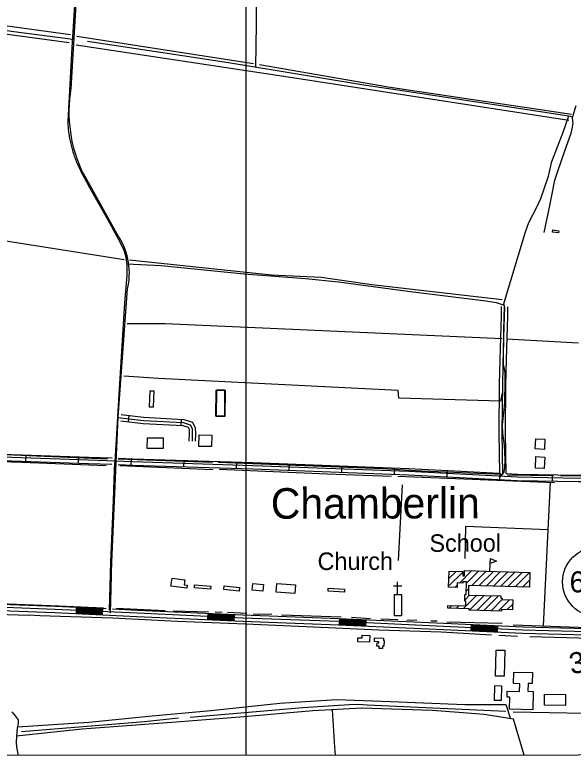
# Model space of a CAD drawing. Extents: x 3279314 to 3317160, y 734079 to 759431.
# Drawn here: x 3290230 to 3292879, y 739456 to 742973 of the extents above; entities that cross this region are included whole.
import ezdxf

# ---------------------------------------------------------------- set-up
doc = ezdxf.new("R2010")
doc.units = 0
for name, color, linetype in [('V-BLDG-OTLN', 7, 'Continuous'), ('V-DTCH-CNTR', 7, 'Continuous'), ('V-GRID-FRAM', 7, 'Continuous'), ('V-GRID-MAJR', 7, 'Continuous'), ('V-ROAD-CNTR', 7, 'Continuous'), ('V-ROAD-IDEN', 7, 'Continuous'), ('V-SITE-OTLN', 7, 'Continuous'), ('V-SITE-OTLN-IDEN', 7, 'Continuous'), ('V-SURV-IDEN', 7, 'Continuous'), ('V-TOPO-GNAM-IDEN', 7, 'Continuous'), ('V-TOPO-SHOR', 7, 'Continuous')]:
    doc.layers.add(name, color=color, linetype=linetype)

msp = doc.modelspace()

# ---------------------------------------------------------------- linework, layer by layer
at = {"layer": 'V-BLDG-OTLN'}
for p, q in [((3292484.5, 740333.6), (3292486.3, 740393.5)), ((3292288.5, 740262), (3292355.9, 740329.3)), ((3292289.6, 740298.3), (3292323.6, 740332.3)), ((3292339.2, 740277.3), (3292397.4, 740335.5)), ((3292373.3, 740276), (3292431.8, 740334.5)), ((3292397.4, 740264.7), (3292466.2, 740333.6)), ((3292431.8, 740263.8), (3292500.6, 740332.6)), ((3292466.2, 740262.8), (3292535.1, 740331.7)), ((3292500.6, 740261.9), (3292569.5, 740330.7)), ((3292535, 740260.9), (3292603.9, 740329.8)), ((3292569.4, 740260), (3292638.3, 740328.8)), ((3292603.8, 740259.1), (3292672.7, 740327.9)), ((3292638.3, 740258.1), (3292673.2, 740293.1)), ((3292318.3, 740256.3), (3292328.7, 740266.7)), ((3292359.1, 740155.7), (3292422.3, 740218.9)), ((3292364.8, 740196.7), (3292387.9, 740219.9)), ((3292372.3, 740239.7), (3292383, 740250.4)), ((3292387.1, 740148.4), (3292456.7, 740218)), ((3292421.5, 740147.4), (3292491.1, 740217)), ((3292455.9, 740146.5), (3292525.5, 740216.1)), ((3292490.3, 740145.5), (3292543.2, 740198.4)), ((3292524.7, 740144.6), (3292577.6, 740197.4)), ((3292290.3, 740157.6), (3292302.9, 740170.2)), ((3292324.7, 740156.7), (3292337.3, 740169.3)), ((3292566.9, 740151.4), (3292592.9, 740177.4))]:
    msp.add_line(p, q, dxfattribs=at)
for points in [[(3292782.4, 741952.5), (3292811.4, 741948.6), (3292810, 741938.1), (3292781, 741942)], [(3290868.9, 741112.1), (3290872.5, 741189.5), (3290889.9, 741188.7), (3290886.3, 741111.3)], [(3291205.7, 741192.5), (3291186.2, 741192.7), (3291185.4, 741068.7), (3291184.5, 741068.7), (3291185.9, 741192.8)], [(3291205.7, 741192.5), (3291226.5, 741192.3), (3291225.7, 741068.3), (3291185.4, 741068.7), (3291186.2, 741192.7)], [(3291226.5, 741192.3), (3291205.7, 741192.5), (3291226.5, 741192.4)], [(3291225.7, 741068.3), (3291226.5, 741192.3), (3291228.1, 741192.3), (3291226.7, 741068.3)], [(3291225.7, 741068.3), (3291225.7, 741067.3), (3291185.4, 741067.6), (3291185.4, 741068.7)], [(3290934.5, 740965.5), (3290934, 740915), (3290858.5, 740915.8), (3290859, 740966.3)], [(3291165, 740979.1), (3291163.8, 740924.1), (3291103.1, 740925.4), (3291104.3, 740980.5)], [(3292699.8, 740913.2), (3292702.4, 740961.6), (3292745.5, 740959.3), (3292742.9, 740910.9)], [(3292700.4, 740822.3), (3292702.9, 740876.7), (3292745.1, 740874.7), (3292742.5, 740820.3)], [(3292486.3, 740393.5), (3292516, 740381.1), (3292485.6, 740370.4)], [(3292674.2, 740327.8), (3292672.2, 740257.2), (3292383.4, 740265.1), (3292382.2, 740220), (3292536, 740215.8), (3292535.7, 740204.8), (3292541.8, 740204.7), (3292541.6, 740198.4), (3292593.4, 740197), (3292592.1, 740150.7), (3292539.4, 740152.2), (3292539.2, 740144.2), (3292385.4, 740148.4), (3292385.6, 740155), (3292284.3, 740157.8), (3292284.7, 740170.7), (3292370, 740168.4), (3292370.6, 740190.7), (3292364.6, 740190.9), (3292365.5, 740222.4), (3292371.9, 740222.2), (3292373.5, 740282.4), (3292355.5, 740282.9), (3292355.3, 740276.8), (3292329, 740277.6), (3292328.4, 740256), (3292288.4, 740257.1), (3292290.5, 740333.3), (3292355.9, 740331.5), (3292355.4, 740312), (3292363.5, 740311.7), (3292364.2, 740336.4)], [(3291045.4, 740252.4), (3290970.6, 740262.7), (3290975.8, 740300.8), (3291036.4, 740292.4), (3291033.1, 740268.8), (3291047.4, 740266.9)], [(3291158, 740247.7), (3291081.9, 740254.1), (3291083.1, 740269.3), (3291159.3, 740262.9)], [(3291294, 740239), (3291221.2, 740246), (3291222.8, 740263.5), (3291295.7, 740256.5)], [(3291407.3, 740238.3), (3291356.6, 740243.2), (3291359.7, 740275.7), (3291410.5, 740270.8)], [(3291469.8, 740234), (3291473.1, 740275.2), (3291561.6, 740268.1), (3291558.3, 740226.9)], [(3291716.6, 740238.7), (3291717.3, 740252.6), (3291794.3, 740248.4), (3291793.5, 740234.5)], [(3292031.5, 740122), (3292031.9, 740222.5), (3292065.5, 740222.4), (3292065.2, 740121.8)], [(3291857.2, 739998.2), (3291857.8, 740017.5), (3291878.5, 740017), (3291878.8, 740029.9), (3291914.3, 740028.9), (3291913.4, 739996.6)], [(3291937.3, 740017.6), (3291979.5, 740016.3), (3291979.1, 740004.8), (3291982.3, 740004.7), (3291981.5, 739978.1), (3291974.8, 739978.3), (3291974.4, 739966.6), (3291958.1, 739967.1), (3291958.4, 739977.8), (3291948.3, 739978.1), (3291948.8, 739993.7), (3291957, 739993.4), (3291957.2, 739998.6), (3291936.7, 739999.2)], [(3292511.5, 739835.8), (3292513.6, 739958.7), (3292554.3, 739958), (3292552.2, 739835.1)], [(3292689.3, 739762.9), (3292687.3, 739676.1), (3292577.9, 739678.7), (3292579.2, 739735.1), (3292565.6, 739735.4), (3292566.2, 739764.4), (3292625.3, 739763.1), (3292626.1, 739799.2), (3292596.8, 739799.9), (3292598.1, 739854.5), (3292686.3, 739852.5), (3292685.1, 739800.1), (3292665.2, 739800.6), (3292664.3, 739763.5)], [(3292505.3, 739720.7), (3292507.3, 739791.2), (3292539, 739790.3), (3292537, 739719.8)], [(3292843.3, 739748.6), (3292842.3, 739695.8), (3292743, 739697.7), (3292744, 739750.4)]]:
    msp.add_lwpolyline(points, close=True, dxfattribs=at)
at = {"layer": 'V-DTCH-CNTR'}
for points in [[(3291373.6, 742725.3), (3291376.2, 742927.4), (3291378.9, 743316.5), (3291377.2, 743759.6)], [(3287724.9, 743260), (3287834.8, 743238.1), (3288080.2, 743203.7), (3288551.6, 743138.8), (3288707.5, 743114.1), (3289000.2, 743070.8), (3289411.5, 743009.6), (3289502.3, 742998.1), (3289551.1, 742992.6), (3289872.3, 742944.9), (3290225.8, 742893.6), (3290504.4, 742856.5)], [(3290574.6, 742847.4), (3290953.2, 742790.4), (3291243.6, 742746.4), (3291493.3, 742705.9), (3291885.5, 742640.8), (3292078.9, 742612.6)], [(3292078.9, 742612.6), (3292858.3, 742493.5), (3292877.5, 742488.2)], [(3292742, 741940.4), (3292766.1, 742051.5), (3292779.2, 742123.1), (3292792.7, 742187.6), (3292805.8, 742231.5), (3292839.9, 742327), (3292869.1, 742410.7), (3292876.9, 742439.8), (3292878.7, 742458.8), (3292877.4, 742467.5), (3292876.7, 742485.5), (3292893.6, 742542.7)], [(3292549.2, 741596.5), (3292653.2, 741943.1), (3292669.4, 741988), (3292708.3, 742063.3), (3292725.9, 742100.5), (3292761.7, 742207.7), (3292777.9, 742277.2), (3292832.3, 742415.9), (3292858.3, 742493.5)], [(3290760.6, 741791.8), (3290923.7, 741782.7), (3291318.4, 741743.2), (3291608.7, 741721.5), (3291765.1, 741705.9), (3292094.5, 741660.9), (3292465, 741615.7), (3292513.7, 741607.7), (3292552, 741595.7), (3292549.2, 741473.5), (3292547.9, 741314.8), (3292555.4, 741276.2), (3292555.2, 741236.6), (3292553.4, 741132.9), (3292549.4, 741085.7), (3292542.7, 741027.3), (3292543.6, 740986.7), (3292551.3, 740931.1), (3292555.7, 740863.7), (3292553, 740825.8), (3292550.5, 740803.2), (3292531.6, 740780.3)], [(3290242.3, 739595.4), (3290581.8, 739617), (3290881.5, 739647.3), (3291159.9, 739672), (3291487.7, 739707.7), (3291756.1, 739724.8), (3292012.7, 739715.2), (3292365.7, 739701.2), (3292560.5, 739701.1), (3292581.2, 739633.4)], [(3290215.2, 739666.1), (3290232.1, 739648), (3290245, 739628.9), (3290245.5, 739610.1), (3290240.9, 739588.6), (3290239.2, 739571.3), (3290238.4, 739548.9), (3290236.2, 739522.2), (3290237.4, 739499.4), (3290245.4, 739459.3)], [(3292646.6, 739460.6), (3292595.9, 739630.9), (3292457.8, 739654.2), (3292337.2, 739663.3), (3292209.5, 739672.2), (3291876, 739684.3), (3291644.6, 739670.6), (3291318.9, 739643.1), (3290995.4, 739617.4), (3290549.8, 739583.6), (3290238.4, 739550.3)], [(3291751.9, 739460.1), (3291749, 739497.9), (3291737.6, 739676.1)]]:
    msp.add_lwpolyline(points, dxfattribs=at)
at = {"layer": 'V-GRID-FRAM'}
msp.add_lwpolyline([(3283455.7, 757641.4), (3314923.7, 757657.4), (3314940.9, 739471.9), (3283457, 739455.9), (3283455.7, 757641.4)], dxfattribs=at)
at = {"layer": 'V-GRID-MAJR'}
msp.add_spline([(3291328, 739459.9), (3291326.2, 745519.1), (3291324.4, 751580.9), (3291322.7, 757642.8), (3291322.7, 757645.4)], degree=3, dxfattribs=at)
at = {"layer": 'V-ROAD-CNTR'}
for p, q in [((3290770.4, 741071.8), (3290767, 741042)), ((3291018.7, 741054.3), (3291017.2, 741024.4)), ((3290282.3, 740885), (3290281.3, 740855)), ((3290532.2, 740876.4), (3290531.1, 740846.5)), ((3290782, 740867.3), (3290780.9, 740837.3)), ((3291031.8, 740859.2), (3291030.9, 740829.2)), ((3291281.7, 740851.1), (3291280.7, 740821.1)), ((3291531.6, 740842.1), (3291530.5, 740812.1)), ((3291781.4, 740832.6), (3291780.3, 740802.7)), ((3292031.3, 740823.2), (3292030.1, 740793.2)), ((3292281.2, 740811.2), (3292279.6, 740781.2)), ((3292530.8, 740798.3), (3292529.3, 740768.3)), ((3292780.2, 740790.7), (3292779.6, 740760.7)), ((3290521.7, 740162.4), (3290520.3, 740132.4)), ((3290646.6, 740156.5), (3290645.1, 740126.5)), ((3291146, 740133.6), (3291144.6, 740103.7)), ((3291270.9, 740128), (3291269.5, 740098)), ((3291770.5, 740109.2), (3291769.1, 740079.2)), ((3291895.4, 740103.4), (3291894, 740073.5)), ((3292394.9, 740080.4), (3292393.5, 740050.4)), ((3292519.7, 740074.6), (3292518.3, 740044.7))]:
    msp.add_line(p, q, dxfattribs=at)
for points in [[(3290552.2, 743728.3), (3290532.8, 743319.8), (3290500, 742817.7), (3290480.8, 742467.8)], [(3290552.2, 743728.3), (3290532.8, 743319.8), (3290500, 742817.7), (3290480.8, 742467.8)], [(3290497.2, 742622.2), (3290560.6, 743693.2)], [(3290480.8, 742467.8), (3290481.1, 742461.1), (3290481.5, 742454.3), (3290482, 742447.6), (3290482.5, 742440.9), (3290483.1, 742434.1), (3290483.8, 742427.4), (3290484.6, 742420.7), (3290485.4, 742414), (3290486.4, 742407.4), (3290487.4, 742400.7), (3290488.5, 742394), (3290489.6, 742387.4), (3290490.9, 742380.8), (3290492.2, 742374.1), (3290493.6, 742367.6), (3290495.1, 742361), (3290496.7, 742354.4), (3290498.3, 742347.9), (3290500, 742341.3), (3290501.8, 742334.8), (3290503.7, 742328.4), (3290505.6, 742321.9), (3290507.7, 742315.5), (3290509.8, 742309), (3290511.9, 742302.7), (3290514.2, 742296.3), (3290516.5, 742290), (3290518.9, 742283.7), (3290521.4, 742277.4), (3290524, 742271.1), (3290526.6, 742264.9), (3290529.3, 742258.8), (3290532, 742252.6), (3290534.9, 742246.5), (3290537.8, 742240.4), (3290540.8, 742234.4), (3290543.1, 742229.8)], [(3290480.8, 742467.8), (3290481.1, 742461.1), (3290481.5, 742454.3), (3290482, 742447.6), (3290482.5, 742440.9), (3290483.1, 742434.1), (3290483.8, 742427.4), (3290484.6, 742420.7), (3290485.4, 742414), (3290486.4, 742407.4), (3290487.4, 742400.7), (3290488.5, 742394), (3290489.6, 742387.4), (3290490.9, 742380.8), (3290492.2, 742374.1), (3290493.6, 742367.6), (3290495.1, 742361), (3290496.7, 742354.4), (3290498.3, 742347.9), (3290500, 742341.3), (3290501.8, 742334.8), (3290503.7, 742328.4), (3290505.6, 742321.9), (3290507.7, 742315.5), (3290509.8, 742309), (3290511.9, 742302.7), (3290514.2, 742296.3), (3290516.5, 742290), (3290518.9, 742283.7), (3290521.4, 742277.4), (3290524, 742271.1), (3290526.6, 742264.9), (3290529.3, 742258.8), (3290532, 742252.6), (3290534.9, 742246.5), (3290537.8, 742240.4), (3290540.8, 742234.4), (3290543.1, 742229.8)], [(3290543.1, 742229.8), (3290578.9, 742163.7)], [(3290543.1, 742229.8), (3290578.9, 742163.7)], [(3290723.9, 741917.7), (3290556.2, 742219.8)], [(3290678.6, 740148.4), (3290685.2, 740377.7), (3290706.4, 740852.4), (3290725.6, 741171.7), (3290752.4, 741607.1), (3290762.5, 741735.5), (3290762.8, 741788.2), (3290758, 741821.5), (3290748.2, 741856.5), (3290721, 741912), (3290671.8, 742002.3), (3290578.9, 742163.7)], [(3290678.6, 740148.4), (3290685.2, 740377.7), (3290706.4, 740852.4), (3290725.6, 741171.7), (3290752.4, 741607.1), (3290762.5, 741735.5), (3290762.8, 741788.2), (3290758, 741821.5), (3290748.2, 741856.5), (3290721, 741912), (3290671.8, 742002.3), (3290578.9, 742163.7)], [(3290681.2, 740158.9), (3290720.8, 741064.2), (3290765.3, 741672.2)], [(3292531.2, 740798.2), (3292528, 740991.2), (3292530, 741220), (3292534.1, 741391.7), (3292539, 741541.7), (3292539.9, 741588.3)], [(3292546.3, 740792.4), (3292543, 740991.2), (3292545, 741219.8), (3292549.1, 741391.3), (3292554, 741541.4), (3292554.9, 741588)], [(3292546.3, 740792.4), (3292543, 740991.2), (3292545, 741219.8), (3292549.1, 741391.3), (3292554, 741541.4), (3292554.9, 741588)], [(3292561.2, 740796.7), (3292558, 740991.3), (3292560, 741219.5), (3292564.1, 741390.9), (3292569, 741541), (3292569.9, 741587.7)], [(3290719, 741062.6), (3290839.9, 741048.6), (3291029.5, 741038.8), (3291062.4, 741028.1), (3291071.4, 741010.2), (3291072, 740985.2), (3291070.9, 740950.4)], [(3290734.8, 741075.9), (3290841.2, 741063.6), (3291032.2, 741053.6), (3291072.9, 741040.5), (3291086.3, 741014), (3291087.1, 740985.1), (3291085.9, 740949.9)], [(3290733, 741045.9), (3290838.7, 741033.7), (3291026.7, 741023.9), (3291051.8, 741015.8), (3291056.5, 741006.5), (3291057, 740985.2), (3291055.9, 740950.9)], [(3293506.8, 740856.1), (3293414.9, 740847.3), (3293204.3, 740811.1), (3293090.2, 740793), (3293033, 740778.8), (3292990.6, 740774.1), (3292903.4, 740773.4), (3292614.6, 740778.9), (3292099.2, 740805.6), (3291359.1, 740833.6), (3290789.8, 740852), (3290580, 740859.8), (3289986.3, 740880), (3289679.4, 740888.9), (3288929.3, 740920.3), (3288721.2, 740928.3), (3287983.3, 740953.4)], [(3288873.2, 740937.5), (3288929.9, 740935.3), (3289679.9, 740903.9), (3289986.8, 740895), (3290580.6, 740874.8), (3290692.4, 740870.6)], [(3288869.9, 740907.6), (3288928.7, 740905.3), (3289678.8, 740874), (3289985.9, 740865.1), (3290579.5, 740844.8), (3290690.8, 740840.7)], [(3290684, 740133.9), (3290686.8, 740248.1), (3290689.8, 740386.3), (3290694.7, 740566.9), (3290701.3, 740767.1), (3290705.1, 740850.2)], [(3290722.4, 740869.5), (3290790.3, 740867), (3291359.7, 740848.6), (3292099.8, 740820.6), (3292531.2, 740798.2)], [(3292561.2, 740796.7), (3292615.1, 740793.9), (3292903.5, 740788.4), (3292989.7, 740789.1), (3293030.4, 740793.6), (3293087.3, 740807.7), (3293201.8, 740825.9), (3293412.9, 740862.2), (3293505.3, 740871.1)], [(3290720.8, 740839.6), (3290789.3, 740837), (3291358.6, 740818.6), (3292098.5, 740790.6), (3292614, 740763.9), (3292903.3, 740758.4), (3292991.5, 740759.1), (3293035.7, 740764), (3293093.2, 740778.3), (3293206.7, 740796.3), (3293416.9, 740832.4), (3293508.2, 740841.2)], [(3287347.8, 740255.3), (3288162.7, 740224.3), (3288604.4, 740207.6), (3288907.5, 740194), (3289439.2, 740171.9), (3289906.2, 740156.5), (3290420.5, 740137.1), (3290809.3, 740118.8), (3291311.2, 740096.2), (3291766.3, 740079.4), (3292263.6, 740056.4), (3292640.4, 740039.1), (3292883, 740032.8), (3293021.6, 740029.1), (3293109.1, 740033.6), (3293146, 740029.1), (3293269.8, 740053.2), (3293385.7, 740069.8), (3293530.9, 740095.6), (3293624.6, 740108.8)], [(3293622.5, 740123.6), (3293528.6, 740110.5), (3293383.4, 740084.6), (3293267.3, 740068), (3293145.5, 740044.3), (3293109.6, 740048.6), (3293021.5, 740044.1), (3292883.4, 740047.8), (3292640.9, 740054.1), (3292264.3, 740071.3), (3291767, 740094.4), (3291311.8, 740111.1), (3290809.9, 740133.8), (3290421.1, 740152.1), (3289906.7, 740171.5), (3289439.7, 740186.9), (3288908.1, 740209), (3288605, 740222.6), (3288163.3, 740239.3), (3287348.4, 740270.2)], [(3288796.6, 740229), (3288908.8, 740224), (3289440.3, 740201.9), (3289907.2, 740186.5), (3290421.7, 740167.1), (3290663.8, 740155.7)], [(3290521, 740147.4), (3290645.8, 740141.5)], [(3290521.1, 740150.4), (3290646, 740144.5)], [(3290521.3, 740153.4), (3290646.1, 740147.5)], [(3290521.4, 740156.4), (3290646.3, 740150.5)], [(3290521.5, 740159.4), (3290646.4, 740153.5)], [(3290693.8, 740154.3), (3290810.6, 740148.8), (3291312.4, 740126.1), (3291767.6, 740109.3), (3292265, 740086.3), (3292641.5, 740069), (3292883.8, 740062.8), (3293021.3, 740059.1), (3293110.1, 740063.6), (3293144.9, 740059.4), (3293264.8, 740082.8), (3293381, 740099.4), (3293526.2, 740125.3), (3293620.4, 740138.5)], [(3290520.4, 740135.4), (3290645.3, 740129.5)], [(3290520.6, 740138.4), (3290645.4, 740132.5)], [(3290520.7, 740141.4), (3290645.6, 740135.5)], [(3290520.8, 740144.4), (3290645.7, 740138.5)], [(3291145, 740112.7), (3291269.9, 740107)], [(3291145.2, 740115.7), (3291270.1, 740110)], [(3291145.3, 740118.7), (3291270.2, 740113)], [(3291145.5, 740121.7), (3291270.3, 740116)], [(3291145.6, 740124.7), (3291270.5, 740119)], [(3291145.7, 740127.6), (3291270.6, 740122)], [(3291145.9, 740130.6), (3291270.7, 740125)], [(3291144.8, 740106.7), (3291269.7, 740101)], [(3291144.9, 740109.7), (3291269.8, 740104)], [(3291769.3, 740082.2), (3291894.1, 740076.5)], [(3291769.4, 740085.2), (3291894.3, 740079.5)], [(3291769.6, 740088.2), (3291894.4, 740082.5)], [(3291769.7, 740091.2), (3291894.6, 740085.5)], [(3291769.8, 740094.2), (3291894.7, 740088.4)], [(3291770, 740097.2), (3291894.8, 740091.4)], [(3291770.1, 740100.2), (3291895, 740094.4)], [(3291770.3, 740103.2), (3291895.1, 740097.4)], [(3291770.4, 740106.2), (3291895.3, 740100.4)], [(3292394.7, 740077.4), (3292519.6, 740071.6)], [(3292393.6, 740053.4), (3292518.5, 740047.7)], [(3292393.8, 740056.4), (3292518.6, 740050.7)], [(3292393.9, 740059.4), (3292518.8, 740053.7)], [(3292394, 740062.4), (3292518.9, 740056.7)], [(3292394.2, 740065.4), (3292519, 740059.7)], [(3292394.3, 740068.4), (3292519.2, 740062.7)], [(3292394.4, 740071.4), (3292519.3, 740065.6)], [(3292394.6, 740074.4), (3292519.4, 740068.6)]]:
    msp.add_lwpolyline(points, dxfattribs=at)
for centre, radius, start, end in [((3291150.5, 742511.1), 663.8, 170.2187, 206.1152), ((3290449, 741746.7), 324.5, 346.4366, 31.8063)]:
    msp.add_arc(centre, radius, start, end, dxfattribs=at)
at = {"layer": 'V-ROAD-IDEN'}
msp.add_circle((3292993.9, 740282.8), 165, dxfattribs=at)
msp.add_circle((3292993.9, 740282.8), 165, dxfattribs=at)
at = {"layer": 'V-SITE-OTLN'}
for p, q in [((3292066.2, 740263), (3292026.2, 740262.9)), ((3292046.4, 740222.9), (3292046.1, 740282.9))]:
    msp.add_line(p, q, dxfattribs=at)
at = {"layer": 'V-TOPO-SHOR'}
for p, q in [((3290488.4, 742839.2), (3289521.8, 742971.8)), ((3289724.9, 742986.5), (3290493.9, 742878.6)), ((3291362.5, 742740.6), (3290524.5, 742870.2)), ((3290520.6, 742830.3), (3291506.3, 742681.1)), ((3291506.3, 742681.1), (3292859, 742472.9)), ((3289771.4, 741966.8), (3290749.2, 741811.8)), ((3292562.3, 741435), (3292905.4, 741415.9)), ((3290668.9, 740864.1), (3289990.7, 740894.5)), ((3291167.5, 740849.4), (3290720.7, 740864.3)), ((3290728.7, 740834.7), (3291169.8, 740815.2)), ((3292046.7, 740783.4), (3292790.2, 740754.7)), ((3292539.8, 740792.8), (3292160.9, 740807.8)), ((3292787.2, 740785.4), (3292567.8, 740788.8)), ((3292770.2, 740755.5), (3292736.3, 740074.4)), ((3292050.2, 740384.7), (3292069.3, 740743.8)), ((3290711.5, 740158.5), (3290943.3, 740146.6)), ((3290080.1, 740131), (3290294.5, 740124.6)), ((3290980.5, 740145.8), (3291149.5, 740139.8)), ((3291181.2, 740140.1), (3291213.5, 740138.8)), ((3291239.2, 740139.7), (3291331.6, 740134.8)), ((3291360.6, 740131.8), (3291449.7, 740129.1)), ((3291495.1, 740127.1), (3291778.9, 740117)), ((3291828.1, 740114.5), (3291917.3, 740109)), ((3291966.5, 740107.6), (3292048, 740103.8)), ((3292090.6, 740100.8), (3292138.2, 740103.2)), ((3292203.8, 740097.8), (3292234.4, 740097.1)), ((3292280.4, 740093), (3292542.3, 740086.3)), ((3292615.4, 740024.1), (3292526.6, 740028.2)), ((3292979.2, 740013.2), (3292674.1, 740021.2))]:
    msp.add_line(p, q, dxfattribs=at)
for points in [[(3291390.4, 742736.7), (3292001, 742630.4), (3292870.9, 742500.8)], [(3290774.3, 741809.8), (3291448.6, 741739.6), (3291684, 741728.1), (3291923.4, 741692.8), (3292541.9, 741622.5)], [(3292542.3, 741435), (3290942.6, 741507), (3290763.1, 741506.6)], [(3292542.9, 741179.7), (3292535, 741139.8), (3292052.3, 741154.6), (3292048.3, 741190.5), (3291194.5, 741232.4), (3290911.3, 741247.6), (3290747.7, 741259.2)], [(3289957.7, 740859.9), (3290262.9, 740850.7), (3290663.5, 740835.1)], [(3292160.9, 740807.8), (3291973.4, 740819.3), (3291195.4, 740849.4)], [(3291199.2, 740817.4), (3291712.8, 740795.9), (3292016.1, 740784.8), (3292015.6, 740785.5)], [(3293301.6, 740842.4), (3293002.6, 740785.9), (3292946.7, 740785.7), (3292819.1, 740785.4)], [(3292759.9, 740530), (3292368.9, 740545), (3292365.3, 740393.4)], [(3290077.1, 740184), (3290438.1, 740168.5), (3290650.8, 740159.5)], [(3292491.5, 740030.3), (3292252.4, 740043.7), (3291957.5, 740052.9), (3291684, 740066.9), (3291325.1, 740081.5), (3291002.6, 740094), (3290693.6, 740110.4), (3290347.9, 740121.6), (3290294.5, 740124.6)], [(3292594.8, 740079.4), (3292991.8, 740065.3), (3293041.5, 740060.1), (3293066.2, 740063.2), (3293097.4, 740067.9), (3293128, 740071.5), (3293160.9, 740075.7), (3293199.2, 740080.3), (3293238.1, 740085), (3293291.2, 740091.8)], [(3291062.5, 739640.4), (3291597.2, 739686.7), (3291816.7, 739701.1), (3291857.2, 739702.5), (3291902, 739699.4), (3292559.3, 739668.8)], [(3292594.8, 739665.9), (3293105.1, 739657), (3293386.2, 739650.8)], [(3290261.8, 739572.4), (3290844.7, 739620.5), (3291006.2, 739638)]]:
    msp.add_lwpolyline(points, dxfattribs=at)

# ---------------------------------------------------------------- texts
at = {"layer": 'V-BLDG-OTLN'}
msp.add_text('School', height=83, rotation=0.1349, dxfattribs=at).set_placement((3292197.5, 740425.2))
at = {"layer": 'V-ROAD-IDEN'}
msp.add_text('620', height=100, rotation=360, dxfattribs=at).set_placement((3292862.4, 740232.8))
at = {"layer": 'V-SITE-OTLN-IDEN'}
msp.add_text('Church', height=83, rotation=0.1349, dxfattribs=at).set_placement((3291666.5, 740338.9))
at = {"layer": 'V-SURV-IDEN'}
msp.add_text('3142+09.4', height=100, rotation=9.8787, dxfattribs=at).set_placement((3292869.7, 739844.1))
at = {"layer": 'V-TOPO-GNAM-IDEN'}
msp.add_text('Chamberlin', height=145, rotation=0.1349, dxfattribs=at).set_placement((3291445, 740582.1))

doc.saveas('drawing.dxf')
